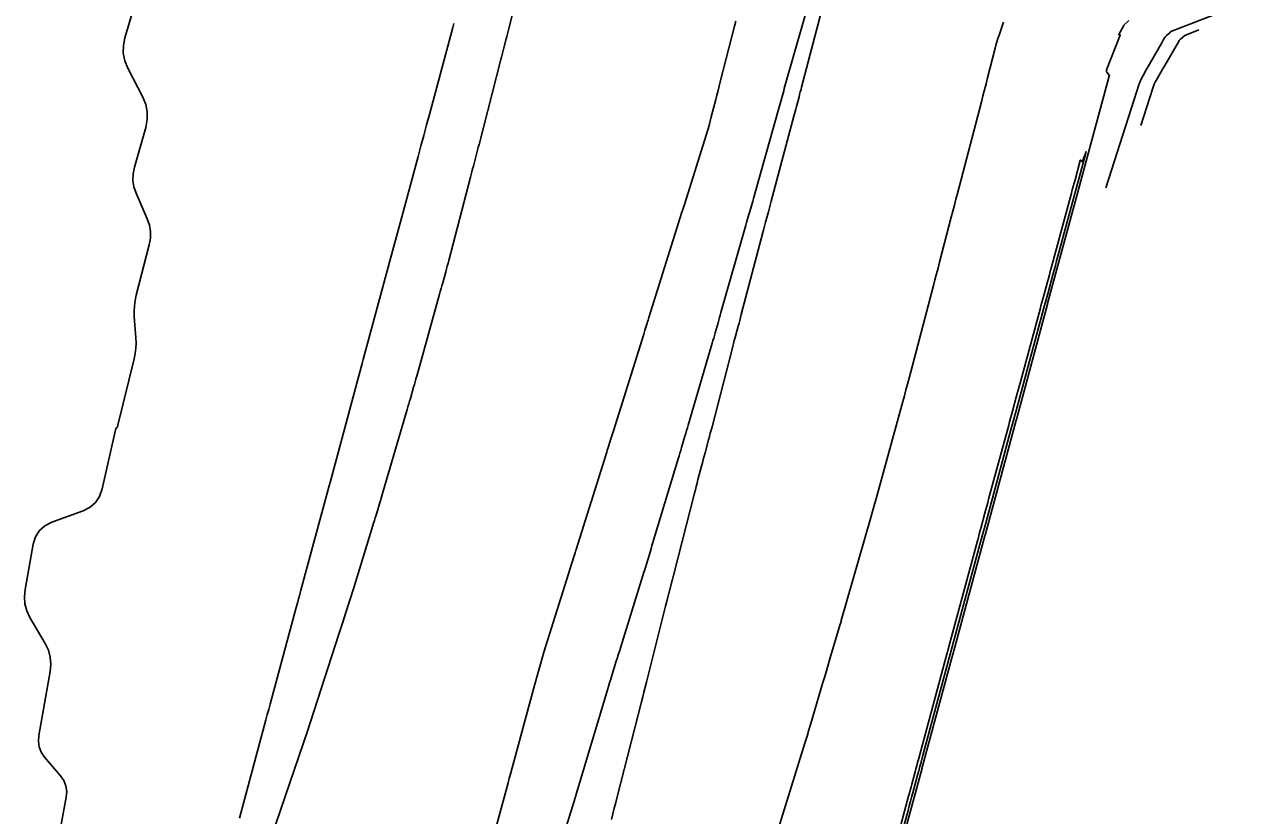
# Model space of a CAD drawing. Extents: x 1797419 to 1809236, y 248759 to 251512.
# Drawn here: x 1798970.6 to 1799224.4, y 250140.5 to 250305.4 of the extents above; entities that cross this region are included whole.
import ezdxf

# ---------------------------------------------------------------- set-up
doc = ezdxf.new("R2010")
doc.units = 0
doc.layers.add('34', color=7, linetype='Continuous')

msp = doc.modelspace()

# ---------------------------------------------------------------- linework, layer by layer
at = {"layer": '34'}
for points in [[(1799022.04, 250136.14), (1799029.61, 250158.3), (1799029.75, 250158.73), (1799029.9, 250159.17), (1799030.05, 250159.61), (1799030.19, 250160.05), (1799036.11, 250178.25), (1799036.88, 250180.61), (1799037.63, 250182.98), (1799038.38, 250185.35), (1799039.12, 250187.73), (1799043.18, 250200.9), (1799043.35, 250201.43), (1799043.51, 250201.97), (1799043.68, 250202.51), (1799043.85, 250203.05), (1799044.8, 250206.17), (1799044.82, 250206.23), (1799044.84, 250206.29), (1799044.86, 250206.35), (1799044.87, 250206.41), (1799044.96, 250206.75), (1799044.97, 250206.76), (1799044.97, 250206.78), (1799044.98, 250206.79), (1799044.98, 250206.8), (1799045, 250206.86), (1799045, 250206.87), (1799045.01, 250206.89), (1799045.01, 250206.9), (1799045.01, 250206.91), (1799050.32, 250225.1), (1799050.49, 250225.68), (1799050.66, 250226.26), (1799050.83, 250226.84), (1799051, 250227.42), (1799051.67, 250229.73), (1799051.84, 250230.31), (1799052.01, 250230.89), (1799052.17, 250231.47), (1799052.33, 250232.05), (1799057.08, 250249.14), (1799057.24, 250249.72), (1799057.41, 250250.31), (1799057.57, 250250.89), (1799057.73, 250251.48), (1799058.37, 250253.81), (1799058.53, 250254.4), (1799058.69, 250254.98), (1799058.85, 250255.57), (1799059, 250256.15), (1799063.52, 250273.52), (1799063.67, 250274.08), (1799063.82, 250274.65), (1799063.97, 250275.22), (1799064.12, 250275.78), (1799064.71, 250278.04), (1799064.86, 250278.61), (1799065, 250279.17), (1799065.15, 250279.74), (1799065.3, 250280.3), (1799069.84, 250298.01), (1799069.98, 250298.55), (1799070.11, 250299.09), (1799070.25, 250299.62), (1799070.39, 250300.16), (1799070.94, 250302.31), (1799071.07, 250302.85), (1799071.21, 250303.39), (1799071.35, 250303.93), (1799071.49, 250304.47), (1799076.12, 250322.52)], [(1799134.47, 250311.66), (1799129.16, 250292.93), (1799129.03, 250292.44), (1799128.89, 250291.96), (1799128.76, 250291.48), (1799128.62, 250291), (1799128.08, 250289.07), (1799127.94, 250288.59), (1799127.8, 250288.1), (1799127.67, 250287.62), (1799127.53, 250287.14), (1799122.45, 250269.04), (1799122.31, 250268.54), (1799122.17, 250268.04), (1799122.03, 250267.54), (1799121.89, 250267.04), (1799121.32, 250265.04), (1799121.18, 250264.54), (1799121.04, 250264.04), (1799120.9, 250263.53), (1799120.76, 250263.03), (1799115.7, 250245.31), (1799115.55, 250244.78), (1799115.4, 250244.25), (1799115.25, 250243.71), (1799115.1, 250243.18), (1799114.49, 250241.05), (1799114.34, 250240.52), (1799114.18, 250239.99), (1799114.03, 250239.46), (1799113.87, 250238.93), (1799108.88, 250221.86), (1799108.7, 250221.27), (1799108.53, 250220.69), (1799108.36, 250220.1), (1799108.19, 250219.51), (1799107.5, 250217.17), (1799107.33, 250216.58), (1799107.16, 250215.99), (1799106.98, 250215.41), (1799106.8, 250214.82), (1799101.94, 250198.74), (1799101.74, 250198.08), (1799101.53, 250197.41), (1799101.33, 250196.74), (1799101.13, 250196.07), (1799099.95, 250192.17), (1799099.94, 250192.11), (1799099.92, 250192.05), (1799099.9, 250192), (1799099.88, 250191.94), (1799099.74, 250191.5), (1799099.73, 250191.45), (1799099.72, 250191.43), (1799094.83, 250175.66), (1799094.6, 250174.91), (1799094.37, 250174.16), (1799094.13, 250173.41), (1799093.9, 250172.66), (1799092.97, 250169.66), (1799092.74, 250168.91), (1799092.51, 250168.16), (1799092.28, 250167.41), (1799092.05, 250166.66), (1799085.86, 250146.04), (1799085.59, 250145.12), (1799085.31, 250144.21), (1799085.03, 250143.29), (1799084.74, 250142.38), (1799078.59, 250122.45)], [(1799092.87, 250139.64), (1799093.17, 250140.82), (1799093.47, 250142), (1799093.77, 250143.18), (1799094.07, 250144.36), (1799099.14, 250164.19), (1799099.4, 250165.21), (1799099.66, 250166.23), (1799099.92, 250167.25), (1799100.17, 250168.27), (1799103.52, 250181.61), (1799103.73, 250182.43), (1799103.94, 250183.26), (1799104.15, 250184.09), (1799104.37, 250184.91), (1799105.62, 250189.76), (1799105.64, 250189.81), (1799105.65, 250189.87), (1799105.67, 250189.92), (1799105.68, 250189.97), (1799105.75, 250190.26), (1799105.76, 250190.28), (1799105.76, 250190.3), (1799105.77, 250190.32), (1799105.77, 250190.34), (1799105.79, 250190.42), (1799105.8, 250190.44), (1799105.8, 250190.46), (1799105.81, 250190.48), (1799105.82, 250190.5), (1799110.18, 250207.68), (1799110.36, 250208.38), (1799110.54, 250209.08), (1799110.72, 250209.78), (1799110.91, 250210.48), (1799111.65, 250213.32), (1799111.83, 250214), (1799112.02, 250214.68), (1799112.2, 250215.36), (1799112.38, 250216.05), (1799113.11, 250218.77), (1799113.29, 250219.45), (1799113.47, 250220.14), (1799113.65, 250220.82), (1799113.83, 250221.5), (1799118.01, 250237.67), (1799118.16, 250238.27), (1799118.32, 250238.87), (1799118.48, 250239.47), (1799118.64, 250240.07), (1799119.3, 250242.47), (1799119.46, 250243.07), (1799119.62, 250243.67), (1799119.78, 250244.27), (1799119.94, 250244.88), (1799124.41, 250261.95), (1799124.56, 250262.5), (1799124.7, 250263.05), (1799124.85, 250263.59), (1799125, 250264.14), (1799125.6, 250266.32), (1799125.75, 250266.86), (1799125.89, 250267.41), (1799126.04, 250267.95), (1799126.18, 250268.5), (1799130.86, 250286.19), (1799130.99, 250286.7), (1799131.13, 250287.21), (1799131.26, 250287.71), (1799131.4, 250288.22), (1799131.96, 250290.25), (1799132.09, 250290.76), (1799132.23, 250291.27), (1799132.37, 250291.77), (1799132.5, 250292.28), (1799137.36, 250310.79)], [(1798993.48, 250309.08), (1798991.54, 250302.54), (1798991.21, 250300.92), (1798991.2, 250299.33), (1798991.51, 250297.78), (1798992.13, 250296.25), (1798995.25, 250290.19), (1798995.88, 250288.67), (1798996.19, 250287.11), (1798996.19, 250285.51), (1798995.88, 250283.89), (1798993.51, 250275.58), (1798993.23, 250274.2), (1798993.2, 250272.83), (1798993.41, 250271.48), (1798993.87, 250270.15), (1798996.18, 250264.85), (1798996.64, 250263.52), (1798996.87, 250262.16), (1798996.86, 250260.79), (1798996.61, 250259.4), (1798993.89, 250248.9), (1798993.65, 250247.82), (1798993.51, 250246.72), (1798993.45, 250245.62), (1798993.49, 250244.51), (1798993.81, 250240.06), (1798993.85, 250238.95), (1798993.8, 250237.85), (1798993.67, 250236.76), (1798993.45, 250235.67), (1798990.07, 250221.83), (1798990.06, 250221.78), (1798990.05, 250221.73), (1798990.03, 250221.68), (1798990.02, 250221.63), (1798989.96, 250221.41), (1798989.95, 250221.38), (1798989.93, 250221.34), (1798989.9, 250221.32), (1798989.86, 250221.3), (1798989.71, 250221.24), (1798989.68, 250221.22), (1798989.65, 250221.19), (1798989.63, 250221.16), (1798989.62, 250221.12), (1798986.81, 250208.55), (1798986.27, 250207), (1798985.43, 250205.73), (1798984.27, 250204.72), (1798982.81, 250203.99), (1798976.32, 250201.61), (1798974.86, 250200.88), (1798973.73, 250199.87), (1798972.93, 250198.58), (1798972.46, 250197.02), (1798970.74, 250187.57), (1798970.59, 250186.05), (1798970.71, 250184.57), (1798971.1, 250183.14), (1798971.76, 250181.75), (1798974.94, 250176.31), (1798975.6, 250174.93), (1798975.99, 250173.49), (1798976.12, 250172.01), (1798975.98, 250170.49), (1798973.61, 250157.16), (1798973.51, 250155.94), (1798973.68, 250154.78), (1798974.12, 250153.7), (1798974.81, 250152.68), (1798978.13, 250148.77), (1798978.83, 250147.76), (1798979.26, 250146.67), (1798979.42, 250145.52), (1798979.32, 250144.29), (1798976.19, 250127.24)], [(1799195.84, 250271.27), (1799202.3, 250291.46), (1799202.68, 250292.56), (1799203.12, 250293.64), (1799203.62, 250294.69), (1799204.17, 250295.71), (1799207.53, 250301.52), (1799207.67, 250301.78), (1799207.82, 250302.04), (1799208.12, 250302.56), (1799208.2, 250302.68), (1799208.29, 250302.8), (1799208.38, 250302.91), (1799208.49, 250303.01), (1799209.25, 250303.69), (1799209.25, 250303.69), (1799209.25, 250303.69), (1799209.26, 250303.69), (1799209.26, 250303.69), (1799209.26, 250303.69), (1799209.43, 250303.84), (1799209.43, 250303.84), (1799209.43, 250303.84), (1799224.36, 250309.65)], [(1799060.08, 250305.52), (1799059.86, 250304.69), (1799054.97, 250286.59), (1799054.37, 250284.4), (1799053.78, 250282.2), (1799053.19, 250280.01), (1799052.59, 250277.81), (1799049.33, 250265.75), (1799049.13, 250264.98), (1799048.92, 250264.21), (1799048.71, 250263.44), (1799048.5, 250262.68), (1799047.67, 250259.6), (1799047.47, 250258.84), (1799047.26, 250258.07), (1799047.05, 250257.3), (1799046.84, 250256.53), (1799041.16, 250235.49), (1799040.95, 250234.71), (1799040.74, 250233.93), (1799040.53, 250233.15), (1799040.32, 250232.38), (1799034.26, 250209.9), (1799034.23, 250209.8), (1799034.2, 250209.69), (1799034.07, 250209.22), (1799034.05, 250209.16), (1799028.2, 250187.47), (1799027.96, 250186.57), (1799027.71, 250185.66), (1799027.47, 250184.75), (1799027.22, 250183.85), (1799021.78, 250163.67), (1799021.49, 250162.6), (1799021.2, 250161.52), (1799020.91, 250160.45), (1799020.62, 250159.37), (1799015.38, 250139.91)], [(1799065.27, 250124.84), (1799071.34, 250147.27), (1799071.43, 250147.6), (1799071.52, 250147.93), (1799071.61, 250148.26), (1799071.7, 250148.6), (1799076.7, 250167.09), (1799077.39, 250169.57), (1799078.1, 250172.05), (1799078.83, 250174.52), (1799079.59, 250176.98), (1799083.94, 250190.84), (1799084.22, 250191.74), (1799084.51, 250192.64), (1799085.32, 250195.22), (1799085.33, 250195.29), (1799085.35, 250195.35), (1799085.37, 250195.41), (1799085.39, 250195.47), (1799085.5, 250195.82), (1799085.52, 250195.87), (1799085.55, 250195.96), (1799091.76, 250215.78), (1799091.89, 250216.19), (1799092.02, 250216.59), (1799092.14, 250216.99), (1799092.27, 250217.39), (1799092.77, 250219), (1799092.9, 250219.41), (1799093.03, 250219.81), (1799093.15, 250220.21), (1799093.28, 250220.62), (1799099.6, 250240.77), (1799099.87, 250241.64), (1799100.33, 250243.1), (1799100.42, 250243.39), (1799100.51, 250243.68), (1799100.6, 250243.98), (1799100.69, 250244.27), (1799107.58, 250266.24), (1799107.74, 250266.77), (1799107.95, 250267.43), (1799108.08, 250267.82), (1799112.67, 250282.48), (1799112.94, 250283.38), (1799113.21, 250284.28), (1799113.46, 250285.18), (1799113.69, 250286.09), (1799114.62, 250289.72), (1799114.85, 250290.63), (1799115.08, 250291.54), (1799115.31, 250292.45), (1799115.55, 250293.36), (1799118.51, 250304.95), (1799118.79, 250306.03)], [(1799174.55, 250305.82), (1799173.62, 250303.11), (1799173.39, 250302.43), (1799173.18, 250301.74), (1799172.98, 250301.05), (1799172.8, 250300.36), (1799171.24, 250294.24), (1799170.92, 250292.99), (1799170.6, 250291.74), (1799170.27, 250290.49), (1799169.95, 250289.24), (1799164.97, 250270.13), (1799164.65, 250268.9), (1799164.33, 250267.66), (1799164.01, 250266.43), (1799163.68, 250265.19), (1799161.24, 250255.8), (1799160.92, 250254.57), (1799160.6, 250253.35), (1799160.28, 250252.13), (1799159.96, 250250.91), (1799154.88, 250231.61), (1799154.55, 250230.39), (1799154.23, 250229.17), (1799153.9, 250227.96), (1799153.57, 250226.74), (1799148.27, 250207.53), (1799147.93, 250206.3), (1799147.59, 250205.07), (1799147.24, 250203.85), (1799146.89, 250202.62), (1799140.76, 250181.12), (1799140.75, 250181.07), (1799140.73, 250181.03), (1799140.72, 250180.98), (1799140.71, 250180.94), (1799140.59, 250180.49), (1799140.58, 250180.46), (1799140.57, 250180.43), (1799140.56, 250180.4), (1799140.55, 250180.37), (1799138.4, 250173.11), (1799138.03, 250171.89), (1799137.67, 250170.67), (1799137.31, 250169.45), (1799136.94, 250168.22), (1799134.4, 250159.65), (1799134.01, 250158.35), (1799133.62, 250157.05), (1799133.22, 250155.76), (1799132.82, 250154.46), (1799127.08, 250135.87)], [(1799200.68, 250306.16), (1799199.65, 250305.18), (1799199.63, 250305.15), (1799199.63, 250305.15), (1799199.62, 250305.15), (1799199.62, 250305.14), (1799199.62, 250305.14), (1799198.56, 250303.23), (1799198.56, 250303.22), (1799198.56, 250303.22), (1799198.56, 250303.21), (1799198.57, 250303.21), (1799198.64, 250303.19), (1799198.81, 250303.15), (1799198.84, 250303.14), (1799198.85, 250303.12), (1799198.86, 250303.1), (1799198.85, 250303.07), (1799196.03, 250295.85), (1799196, 250295.72), (1799196, 250295.61), (1799196.03, 250295.49), (1799196.1, 250295.38), (1799196.57, 250294.76), (1799196.58, 250294.75), (1799196.58, 250294.75), (1799196.59, 250294.75), (1799196.59, 250294.76), (1799196.61, 250294.8), (1799196.61, 250294.81), (1799196.61, 250294.81), (1799196.61, 250294.81), (1799196.61, 250294.8), (1799190.16, 250270.91), (1799190.1, 250270.68), (1799183.75, 250247.18), (1799183.71, 250247.02), (1799177.23, 250223.03), (1799177.2, 250222.9), (1799170.72, 250198.91), (1799170.67, 250198.76), (1799164.21, 250174.84), (1799164.19, 250174.77), (1799164.17, 250174.7), (1799164.15, 250174.63), (1799164.13, 250174.55), (1799164.01, 250174.11), (1799164.01, 250174.1), (1799157.69, 250150.76), (1799157.64, 250150.57), (1799157.59, 250150.37), (1799151.51, 250127.94)], [(1799215.24, 250304.19), (1799212.33, 250303.06), (1799212.33, 250303.06), (1799212.32, 250303.06), (1799212.31, 250303.06), (1799212.31, 250303.06), (1799212.31, 250303.06), (1799212.31, 250303.06), (1799212.31, 250303.06), (1799211.43, 250302.27), (1799211.43, 250302.27), (1799211.43, 250302.27), (1799211.23, 250302.09), (1799211.2, 250302.06), (1799211.17, 250302.03), (1799211.14, 250301.99), (1799211.12, 250301.95), (1799208.15, 250296.79), (1799207.92, 250296.4), (1799207.7, 250296.02), (1799207.47, 250295.63), (1799207.25, 250295.24), (1799206.35, 250293.68), (1799206.14, 250293.29), (1799205.95, 250292.89), (1799205.78, 250292.47), (1799205.63, 250292.05), (1799203.15, 250284.29)], [(1799150.3, 250127.86), (1799154.78, 250144.52), (1799154.95, 250145.16), (1799155.12, 250145.79), (1799155.3, 250146.43), (1799155.47, 250147.06), (1799156.15, 250149.6), (1799156.32, 250150.24), (1799156.49, 250150.88), (1799156.66, 250151.51), (1799156.84, 250152.15), (1799162.83, 250174.38), (1799162.87, 250174.54), (1799162.88, 250174.59), (1799162.97, 250174.9), (1799163, 250175.01), (1799163.03, 250175.13), (1799169.12, 250197.72), (1799169.31, 250198.43), (1799169.51, 250199.15), (1799169.7, 250199.87), (1799169.89, 250200.58), (1799170.68, 250203.5), (1799170.88, 250204.23), (1799171.07, 250204.95), (1799171.27, 250205.68), (1799171.46, 250206.4), (1799175.63, 250221.83), (1799175.83, 250222.56), (1799176.02, 250223.29), (1799176.22, 250224.02), (1799176.42, 250224.75), (1799177.21, 250227.67), (1799177.4, 250228.4), (1799177.6, 250229.13), (1799177.8, 250229.86), (1799178, 250230.59), (1799182.16, 250245.99), (1799182.35, 250246.71), (1799182.55, 250247.42), (1799182.74, 250248.14), (1799182.93, 250248.85), (1799183.71, 250251.72), (1799183.9, 250252.43), (1799184.1, 250253.15), (1799184.29, 250253.87), (1799184.48, 250254.58), (1799188.69, 250270.16), (1799188.88, 250270.86), (1799189.07, 250271.56), (1799189.26, 250272.25), (1799189.45, 250272.95), (1799190.55, 250277.01), (1799190.57, 250277.06), (1799190.59, 250277.08), (1799190.63, 250277.07), (1799190.67, 250277.03), (1799190.84, 250276.81), (1799190.88, 250276.76), (1799190.92, 250276.75), (1799190.95, 250276.77), (1799190.98, 250276.83), (1799191.61, 250278.53), (1799191.7, 250278.76), (1799191.74, 250278.83), (1799191.73, 250278.75), (1799191.67, 250278.51), (1799185.88, 250257.08), (1799185.62, 250256.1), (1799185.35, 250255.12), (1799185.09, 250254.13), (1799184.82, 250253.15), (1799183.76, 250249.21), (1799183.49, 250248.22), (1799183.23, 250247.24), (1799182.96, 250246.25), (1799182.69, 250245.27), (1799177.25, 250225.09), (1799176.98, 250224.1), (1799176.71, 250223.1), (1799176.44, 250222.11), (1799176.17, 250221.11), (1799170.73, 250200.96), (1799170.46, 250199.96), (1799170.19, 250198.97), (1799169.92, 250197.98), (1799169.65, 250196.98), (1799163.68, 250174.88), (1799163.65, 250174.79), (1799163.61, 250174.62), (1799163.52, 250174.29), (1799163.47, 250174.14), (1799157.63, 250152.53), (1799157.38, 250151.62), (1799157.13, 250150.7), (1799156.89, 250149.79), (1799156.64, 250148.87), (1799155.65, 250145.22), (1799155.4, 250144.31), (1799155.16, 250143.39), (1799154.91, 250142.48), (1799154.66, 250141.56), (1799151.74, 250130.78)]]:
    msp.add_lwpolyline(points, dxfattribs=at)

doc.saveas('drawing.dxf')
